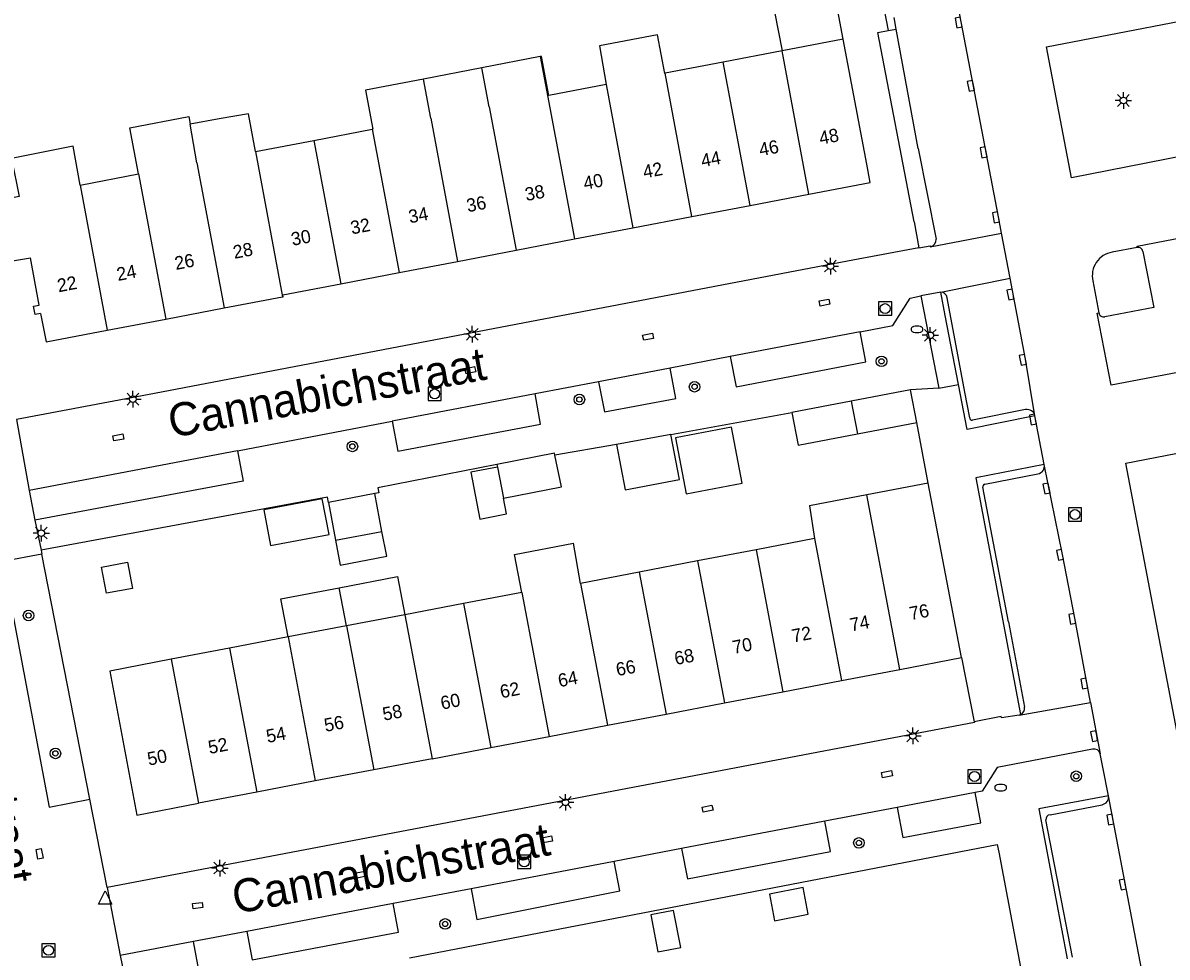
# Model space of a CAD drawing. Extents: x 132999 to 136000, y 398499 to 400501.
# Drawn here: x 133689.5 to 133776, y 398984.2 to 399054.8 of the extents above; entities that cross this region are included whole.
import ezdxf

# ---------------------------------------------------------------- set-up
doc = ezdxf.new("R2010")
doc.units = 0
for name, color, linetype in [('gg-afsc-erfafscheiding', 7, 'Continuous'), ('gg-afsc-muur', 7, 'Continuous'), ('gg-anno-huisnummerreeks BGT', 7, 'Continuous'), ('gg-anno-openbare ruimte label', 7, 'Continuous'), ('gg-bbg-bijgebouw', 7, 'Continuous'), ('gg-bbg-gedigitaliseerde bijgebouw', 7, 'Continuous'), ('gg-bbg-hoofdgebouw', 7, 'Continuous'), ('gg-bbg-luifel en loopbrug', 7, 'Continuous'), ('gg-bbg-tussenscheiding', 7, 'Continuous'), ('gg-knt-verharding', 7, 'Continuous'), ('gg-knt-verharding nz', 7, 'Continuous'), ('gt-grn-groengrens', 7, 'Continuous'), ('gt-grn-weggrens', 7, 'Continuous'), ('gt-symb-boom', 7, 'Continuous'), ('gt-symb-brandkraan', 7, 'Continuous'), ('gt-symb-kolk', 7, 'Continuous'), ('gt-symb-kolk center center', 7, 'Continuous'), ('gt-symb-lichtmast', 7, 'Continuous'), ('gt-symb-rioolschacht', 7, 'Continuous'), ('gt-symb-waterafsluiter', 7, 'Continuous')]:
    doc.layers.add(name, color=color, linetype=linetype)

# ---------------------------------------------------------------- blocks, each defined once
blk = doc.blocks.new('gt0-KOLK')
at = {"layer": 'gt-symb-kolk'}
blk.add_lwpolyline([(0, 0), (0.375, 0), (0.375, 0.4), (-0.375, 0.4), (-0.375, 0), (0, 0)], dxfattribs=at)
blk = doc.blocks.new('gt0-RS')
at = {"layer": 'gt-symb-rioolschacht'}
blk.add_lwpolyline([(-0.5, -0.5), (0.5, -0.5), (0.5, 0.5), (-0.5, 0.5)], close=True, dxfattribs=at)
blk.add_circle((0, 0), 0.375, dxfattribs=at)
blk = doc.blocks.new('gt0-LMAST')
at = {"layer": 'gt-symb-lichtmast'}
for p, q in [((-0.182, 0.173), (-0.447, 0.438)), ((-0.005, 0.246), (-0.005, 0.621)), ((0.172, 0.173), (0.437, 0.438)), ((-0.255, -0.004), (-0.63, -0.004)), ((-0.182, -0.181), (-0.447, -0.446)), ((-0.005, -0.254), (-0.005, -0.629)), ((0.437, -0.446), (0.172, -0.181)), ((0.245, -0.004), (0.62, -0.004))]:
    blk.add_line(p, q, dxfattribs=at)
blk.add_circle((-0.005, -0.004), 0.25, dxfattribs=at)
blk = doc.blocks.new('gt0-BOOM')
at = {"layer": 'gt-symb-boom'}
for radius in [0.4, 0.2]:
    blk.add_circle((0, 0), radius, dxfattribs=at)
blk = doc.blocks.new('gt0-BR')
at = {"layer": 'gt-symb-brandkraan'}
for centre, radius, start, end in [((-0.244, 0), 0.206, 107.56694, 252.43307), ((0.599, -2.664), 3, 106.89205, 107.56694), ((0, -0.691), 0.938, 73.10799, 106.89205), ((-0.599, -2.664), 3, 72.43309, 73.10799), ((0.244, 0), 0.206, 287.56695, 72.43309), ((0.599, 2.664), 3, 252.43307, 253.10797), ((0, 0.691), 0.938, 253.10797, 286.89206), ((-0.599, 2.664), 3, 286.89206, 287.56695)]:
    blk.add_arc(centre, radius, start, end, dxfattribs=at)
blk = doc.blocks.new('gt0-KOLKCC')
at = {"layer": 'gt-symb-kolk center center'}
blk.add_lwpolyline([(-0.375, 0.2), (0.375, 0.2), (0.375, -0.2), (-0.375, -0.2)], close=True, dxfattribs=at)
blk = doc.blocks.new('gt0-WAFSL')
at = {"layer": 'gt-symb-waterafsluiter'}
for p, q in [((-0.5, -0.333), (0, 0.667)), ((0, 0.667), (0.5, -0.333)), ((0.5, -0.333), (-0.5, -0.333))]:
    blk.add_line(p, q, dxfattribs=at)

msp = doc.modelspace()

# ---------------------------------------------------------------- linework, layer by layer
at = {"layer": 'gg-afsc-erfafscheiding'}
for p, q in [((133754.408, 399056.775), (133754.895, 399054.261)), ((133738.462, 399023.719), (133747.607, 399025.4)), ((133734.348, 399022.969), (133729.684, 399022.17)), ((133718.694, 398984.151), (133763.142, 398992.727)), ((133763.142, 398992.727), (133763.251, 398992.149)), ((133763.251, 398992.149), (133764.895, 398983.445))]:
    msp.add_line(p, q, dxfattribs=at)
for points in [[(133756.857, 399039.802), (133754.116, 399054.11), (133754.895, 399054.261)], [(133725.299, 399021.462), (133716.294, 399019.682), (133716.366, 399019.318), (133716.07, 399019.26)], [(133712.562, 399018.571), (133712.487, 399018.978), (133690.842, 399014.97)]]:
    msp.add_lwpolyline(points, dxfattribs=at)
at = {"layer": 'gg-afsc-muur'}
msp.add_line((133757.925, 399020.035), (133757.058, 399024.628), dxfattribs=at)
at = {"layer": 'gg-bbg-bijgebouw'}
for p, q in [((133756.58, 399027.106), (133752.093, 399026.253)), ((133757.058, 399024.628), (133756.58, 399027.106)), ((133752.093, 399026.253), (133747.607, 399025.4)), ((133752.571, 399023.775), (133757.058, 399024.628)), ((133738.462, 399023.719), (133734.348, 399022.969)), ((133725.299, 399021.462), (133725.34, 399021.254)), ((133725.34, 399021.254), (133725.807, 399018.901)), ((133716.07, 399019.26), (133712.562, 399018.571))]:
    msp.add_line(p, q, dxfattribs=at)
for points in [[(133747.607, 399025.4), (133748.085, 399022.922), (133752.571, 399023.775)], [(133734.348, 399022.969), (133735.003, 399019.53), (133739.109, 399020.312), (133738.462, 399023.719)], [(133729.684, 399022.17), (133729.651, 399022.325), (133725.299, 399021.462)], [(133725.807, 399018.901), (133730.189, 399019.772), (133729.684, 399022.17)]]:
    msp.add_lwpolyline(points, dxfattribs=at)
at = {"layer": 'gg-bbg-gedigitaliseerde bijgebouw'}
for p, q in [((133716.615, 399016.397), (133716.07, 399019.26)), ((133712.562, 399018.571), (133713.103, 399015.728)), ((133713.103, 399015.728), (133716.615, 399016.397))]:
    msp.add_line(p, q, dxfattribs=at)
for points in [[(133738.809, 399023.46), (133739.616, 399019.226), (133743.85, 399020.032), (133743.044, 399024.267), (133738.809, 399023.46)], [(133708.195, 399015.328), (133712.61, 399016.169), (133712.097, 399018.862), (133707.682, 399018.021), (133708.195, 399015.328)], [(133695.399, 399013.686), (133697.369, 399014.061), (133697.744, 399012.091), (133695.774, 399011.716), (133695.399, 399013.686)], [(133745.912, 398988.975), (133746.298, 398986.957), (133748.851, 398987.446), (133748.464, 398989.464), (133745.912, 398988.975)], [(133737.475, 398984.596), (133739.206, 398984.927), (133738.67, 398987.724), (133736.94, 398987.392), (133737.475, 398984.596)]]:
    msp.add_lwpolyline(points, dxfattribs=at)
at = {"layer": 'gg-bbg-hoofdgebouw'}
for p, q in [((133751.5, 399053.61), (133746.864, 399052.724)), ((133753.274, 399044.155), (133751.5, 399053.61)), ((133728.589, 399052.296), (133724.169, 399051.449)), ((133746.864, 399052.724), (133742.414, 399051.874)), ((133724.169, 399051.449), (133719.748, 399050.603)), ((133742.414, 399051.874), (133738.025, 399051.035)), ((133711.464, 399045.96), (133715.885, 399046.805)), ((133707.045, 399045.116), (133711.464, 399045.96)), ((133693.786, 399042.582), (133698.204, 399043.426)), ((133744.444, 399041.05), (133748.894, 399041.902)), ((133740.042, 399040.207), (133744.444, 399041.05)), ((133735.595, 399039.355), (133740.042, 399040.207)), ((133731.175, 399038.508), (133735.595, 399039.355)), ((133726.756, 399037.662), (133731.175, 399038.508)), ((133722.338, 399036.816), (133726.756, 399037.662)), ((133717.917, 399035.969), (133722.338, 399036.816)), ((133713.497, 399035.122), (133717.917, 399035.969)), ((133709.12, 399034.284), (133713.497, 399035.122)), ((133704.684, 399033.294), (133709.104, 399034.135)), ((133700.262, 399032.453), (133704.684, 399033.294)), ((133695.843, 399031.612), (133700.262, 399032.453)), ((133757.925, 399020.035), (133753.277, 399019.156)), ((133760.43, 399006.85), (133757.925, 399020.035)), ((133749.312, 399015.851), (133744.903, 399015.006)), ((133731.621, 399012.46), (133731.109, 399015.509)), ((133744.903, 399015.006), (133740.484, 399014.159)), ((133740.484, 399014.159), (133736.064, 399013.312)), ((133736.064, 399013.312), (133731.621, 399012.46)), ((133727.194, 399011.789), (133722.772, 399010.945)), ((133722.772, 399010.945), (133718.342, 399010.099)), ((133718.342, 399010.099), (133713.926, 399009.256)), ((133713.926, 399009.256), (133709.512, 399008.414)), ((133709.512, 399008.414), (133705.091, 399007.57)), ((133705.091, 399007.57), (133700.672, 399006.726)), ((133755.773, 399005.961), (133760.43, 399006.85)), ((133751.353, 399005.117), (133755.773, 399005.961)), ((133746.933, 399004.274), (133751.353, 399005.117)), ((133742.513, 399003.43), (133746.933, 399004.274)), ((133738.093, 399002.586), (133742.513, 399003.43)), ((133733.673, 399001.742), (133738.093, 399002.586)), ((133729.253, 399000.899), (133733.673, 399001.742)), ((133720.403, 398999.209), (133724.834, 399000.055)), ((133724.834, 399000.055), (133729.253, 399000.899)), ((133720.403, 398999.209), (133715.987, 398998.366)), ((133715.987, 398998.366), (133711.573, 398997.524)), ((133711.573, 398997.524), (133707.152, 398996.68)), ((133707.152, 398996.68), (133702.732, 398995.836))]:
    msp.add_line(p, q, dxfattribs=at)
for points in [[(133738.025, 399051.035), (133738.009, 399051.032), (133737.459, 399053.949), (133733.055, 399053.116), (133733.564, 399050.183)], [(133733.564, 399050.183), (133729.234, 399049.355), (133728.669, 399052.311), (133728.589, 399052.296)], [(133719.748, 399050.603), (133715.36, 399049.763), (133715.925, 399046.813), (133715.885, 399046.805)], [(133698.204, 399043.426), (133697.551, 399046.917), (133702, 399047.768), (133702.121, 399047.189)], [(133707.045, 399045.116), (133706.529, 399047.975), (133704.309, 399047.592), (133702.121, 399047.189)], [(133693.786, 399042.582), (133693.262, 399045.518), (133688.592, 399044.595), (133689.177, 399041.726), (133687.36, 399041.365), (133688.225, 399036.784), (133690.027, 399037.085)], [(133748.894, 399041.902), (133753.53, 399042.79), (133753.274, 399044.155)], [(133690.8, 399032.88), (133690.38, 399032.8), (133690.27, 399033.43), (133690.69, 399033.51), (133690.027, 399037.085)], [(133709.104, 399034.135), (133709.147, 399034.143), (133709.12, 399034.284)], [(133690.8, 399032.88), (133691.23, 399030.734), (133695.843, 399031.612)], [(133753.277, 399019.156), (133748.937, 399018.335), (133749.312, 399015.851)], [(133727.194, 399011.789), (133726.646, 399014.658), (133731.109, 399015.509)], [(133700.672, 399006.726), (133696.03, 399005.84), (133698.09, 398994.95), (133702.732, 398995.836)]]:
    msp.add_lwpolyline(points, dxfattribs=at)
at = {"layer": 'gg-bbg-luifel en loopbrug'}
msp.add_line((133713.926, 399009.256), (133713.378, 399012.134), dxfattribs=at)
for points in [[(133751.5, 399053.61), (133750.947, 399056.559), (133746.308, 399055.688), (133746.864, 399052.724)], [(133725.34, 399021.254), (133723.333, 399020.872), (133724.006, 399017.333), (133726.032, 399017.718), (133725.807, 399018.901)], [(133713.103, 399015.728), (133713.461, 399013.847), (133716.973, 399014.516), (133716.615, 399016.397)], [(133713.378, 399012.134), (133717.793, 399012.976), (133718.342, 399010.099)], [(133709.512, 399008.414), (133708.963, 399011.292), (133713.378, 399012.134)]]:
    msp.add_lwpolyline(points, dxfattribs=at)
at = {"layer": 'gg-bbg-tussenscheiding'}
for p, q in [((133728.589, 399052.296), (133731.175, 399038.508)), ((133748.894, 399041.902), (133746.864, 399052.724)), ((133724.725, 399048.494), (133724.169, 399051.449)), ((133744.444, 399041.05), (133742.414, 399051.874)), ((133720.305, 399047.649), (133719.748, 399050.603)), ((133740.042, 399040.207), (133738.025, 399051.035)), ((133733.564, 399050.183), (133735.595, 399039.355)), ((133720.305, 399047.649), (133722.338, 399036.816)), ((133724.725, 399048.494), (133726.756, 399037.662)), ((133702.625, 399044.271), (133702.121, 399047.189)), ((133715.885, 399046.805), (133717.917, 399035.969)), ((133711.464, 399045.96), (133713.497, 399035.122)), ((133707.045, 399045.116), (133709.104, 399034.135)), ((133702.625, 399044.271), (133704.684, 399033.294)), ((133698.204, 399043.426), (133700.262, 399032.453)), ((133693.786, 399042.582), (133695.843, 399031.612)), ((133752.093, 399026.253), (133752.571, 399023.775)), ((133755.773, 399005.961), (133753.277, 399019.156)), ((133749.312, 399015.851), (133751.353, 399005.117)), ((133744.903, 399015.006), (133746.933, 399004.274)), ((133740.484, 399014.159), (133742.513, 399003.43)), ((133736.064, 399013.312), (133738.093, 399002.586)), ((133731.621, 399012.46), (133733.673, 399001.742)), ((133727.194, 399011.789), (133729.253, 399000.899)), ((133722.772, 399010.945), (133724.834, 399000.055)), ((133718.342, 399010.099), (133720.403, 398999.209)), ((133713.926, 399009.256), (133715.987, 398998.366)), ((133709.512, 399008.414), (133711.573, 398997.524)), ((133705.091, 399007.57), (133707.152, 398996.68)), ((133700.672, 399006.726), (133702.732, 398995.836))]:
    msp.add_line(p, q, dxfattribs=at)
at = {"layer": 'gg-knt-verharding'}
for p, q in [((133755.504, 399054.373), (133755.343, 399055.247)), ((133757.162, 399045.353), (133755.504, 399054.373)), ((133757.162, 399045.353), (133758.522, 399038.49)), ((133756.857, 399039.802), (133757.221, 399037.835)), ((133773.732, 399037.869), (133771.834, 399037.504)), ((133770.375, 399035.333), (133770.83, 399032.917)), ((133758.87, 399034.486), (133757.364, 399034.197)), ((133760.68, 399026.92), (133759.347, 399034.063)), ((133752.779, 399031.491), (133742.956, 399029.613)), ((133742.956, 399029.613), (133738.414, 399028.745)), ((133738.414, 399028.745), (133732.988, 399027.707)), ((133732.988, 399027.707), (133728.202, 399026.792)), ((133761.06, 399024.977), (133760.68, 399026.92)), ((133728.202, 399026.792), (133717.393, 399024.725)), ((133765.287, 399025.603), (133761.271, 399024.815)), ((133705.691, 399022.492), (133717.393, 399024.725)), ((133766.697, 399021.451), (133765.989, 399025.137)), ((133705.691, 399022.492), (133689.946, 399019.489)), ((133762.2, 399019.96), (133766.215, 399020.752)), ((133763.989, 399009.55), (133762.047, 399019.735)), ((133690.359, 399017.248), (133690.842, 399014.97)), ((133690.842, 399014.97), (133690.902, 399014.686)), ((133694.535, 398996.143), (133690.902, 399014.686)), ((133763.989, 399009.55), (133765.205, 399003.113)), ((133760.43, 399006.85), (133761.401, 399002.002)), ((133764.798, 399002.513), (133764.898, 399002.545)), ((133771.128, 398998.577), (133770.929, 398999.565)), ((133771.554, 398996.411), (133771.128, 398998.577)), ((133761.465, 398996.643), (133755.564, 398995.517)), ((133695.843, 398989.467), (133694.535, 398996.143)), ((133767.131, 398994.976), (133771.066, 398995.729)), ((133755.564, 398995.517), (133750.096, 398994.473)), ((133750.096, 398994.473), (133739.275, 398992.409)), ((133768.824, 398984.191), (133766.82, 398994.575)), ((133739.275, 398992.409), (133734.18, 398991.438)), ((133734.18, 398991.438), (133723.347, 398989.376)), ((133723.347, 398989.376), (133717.45, 398988.254)), ((133717.45, 398988.254), (133706.389, 398986.149)), ((133702.358, 398985.382), (133696.827, 398984.329)), ((133706.389, 398986.149), (133702.358, 398985.382))]:
    msp.add_line(p, q, dxfattribs=at)
for points in [[(133757.221, 399037.835), (133751.806, 399036.833), (133699.409, 399026.818), (133688.971, 399024.847)], [(133757.221, 399037.835), (133758.066, 399037.991), (133758.079, 399037.92)], [(133774.149, 399037.568), (133774.98, 399033.322), (133771.273, 399032.633)], [(133752.779, 399031.491), (133755.249, 399031.964), (133756.55, 399034.04), (133757.364, 399034.197)], [(133760.198, 399027.51), (133759.193, 399032.719), (133758.87, 399034.486)], [(133742.956, 399029.613), (133743.391, 399027.332), (133753.211, 399029.208), (133752.779, 399031.491)], [(133732.988, 399027.707), (133733.435, 399025.432), (133738.844, 399026.447), (133738.414, 399028.745)], [(133765.989, 399025.137), (133760.855, 399024.109), (133760.198, 399027.51)], [(133717.393, 399024.725), (133717.809, 399022.458), (133728.612, 399024.507), (133728.202, 399026.792)], [(133705.691, 399022.492), (133706.11, 399020.197), (133690.359, 399017.248)], [(133766.697, 399021.451), (133761.531, 399020.441), (133764.898, 399002.545)], [(133690.902, 399014.686), (133687.948, 399014.133), (133691.454, 398995.556), (133694.535, 398996.143)], [(133761.401, 399002.002), (133761.411, 399001.953), (133695.843, 398989.467)], [(133764.798, 399002.513), (133763.473, 399002.29), (133763.444, 399002.401), (133761.401, 399002.002)], [(133770.35, 398999.938), (133763.132, 398998.536), (133762, 398996.745), (133761.465, 398996.643)], [(133755.564, 398995.517), (133756.004, 398993.249), (133761.899, 398994.361), (133761.465, 398996.643)], [(133771.554, 398996.411), (133766.274, 398995.407), (133768.43, 398984.072)], [(133739.275, 398992.409), (133739.715, 398990.137), (133750.528, 398992.193), (133750.096, 398994.473)], [(133723.347, 398989.376), (133723.787, 398987.057), (133734.607, 398989.217), (133734.18, 398991.438)], [(133706.389, 398986.149), (133706.809, 398983.993), (133717.86, 398986.084), (133717.45, 398988.254)], [(133697.263, 398982.159), (133702.772, 398983.208), (133702.358, 398985.382)]]:
    msp.add_lwpolyline(points, dxfattribs=at)
for centre, radius, start, end in [((133757.972, 399038.46), 0.551, 281.17529, 3.11651), ((133772.104, 399035.746), 1.778, 98.74803, 193.44657), ((133773.794, 399037.515), 0.359, 8.48375, 99.87105), ((133758.863, 399033.997), 0.489, 7.713, 89.15426), ((133771.181, 399032.977), 0.356, 189.668, 285.00547), ((133765.4, 399025.012), 0.602, 12.01518, 100.831), ((133761.235, 399024.987), 0.176, 183.27369, 281.69418), ((133766.109, 399021.341), 0.598, 280.20616, 10.61693), ((133762.231, 399019.774), 0.188, 99.51982, 192.04877), ((133764.696, 399003.021), 0.517, 292.95983, 10.25835), ((133770.453, 398999.461), 0.488, 12.27047, 102.14911), ((133770.971, 398996.313), 0.592, 279.28105, 9.54829), ((133767.188, 398994.61), 0.37, 98.91386, 185.49462)]:
    msp.add_arc(centre, radius, start, end, dxfattribs=at)
at = {"layer": 'gg-knt-verharding nz'}
for p, q in [((133758.079, 399037.92), (133763.453, 399038.945)), ((133764.114, 399035.537), (133763.453, 399038.945)), ((133758.87, 399034.486), (133764.114, 399035.537)), ((133689.946, 399019.489), (133690.359, 399017.248)), ((133764.798, 399002.513), (133770.183, 399003.447)), ((133770.183, 399003.447), (133770.929, 398999.565)), ((133774.927, 398978.658), (133771.554, 398996.411)), ((133696.827, 398984.329), (133697.263, 398982.159))]:
    msp.add_line(p, q, dxfattribs=at)
for points in [[(133763.453, 399038.945), (133763.238, 399040.183), (133760.41, 399054.92), (133760.189, 399056.138)], [(133801.591, 399049.576), (133768.747, 399043.13), (133766.859, 399053.041), (133782.306, 399056.001), (133782.335, 399055.849)], [(133773.732, 399037.869), (133773.711, 399037.977), (133805.26, 399044.042)], [(133765.989, 399025.137), (133765.271, 399029.412), (133764.114, 399035.537)], [(133792.152, 399031.447), (133792.174, 399031.33), (133771.75, 399027.451), (133770.705, 399032.893), (133770.83, 399032.917)], [(133779.133, 398988.618), (133772.87, 399021.562), (133782.782, 399023.47), (133785.103, 399010.64)], [(133770.183, 399003.447), (133769.92, 399004.939), (133769.01, 399009.824), (133768.078, 399014.66), (133766.697, 399021.451)]]:
    msp.add_lwpolyline(points, dxfattribs=at)
at = {"layer": 'gt-grn-groengrens'}
for p, q in [((133754.895, 399054.261), (133755.504, 399054.373)), ((133757.364, 399034.197), (133758.72, 399027.224)), ((133758.72, 399027.224), (133756.58, 399027.106)), ((133758.72, 399027.224), (133760.198, 399027.51))]:
    msp.add_line(p, q, dxfattribs=at)
at = {"layer": 'gt-grn-weggrens'}
for p, q in [((133688.971, 399024.847), (133689.946, 399019.489)), ((133695.843, 398989.467), (133696.827, 398984.329))]:
    msp.add_line(p, q, dxfattribs=at)

# ---------------------------------------------------------------- block references
at = {"layer": 'gt-symb-boom'}
for p in [(133754.39, 399029.258), (133740.252, 399027.335), (133731.543, 399026.373), (133714.378, 399022.823), (133689.889, 399010.036), (133691.922, 398999.61), (133769.114, 398997.882), (133752.679, 398992.84), (133721.394, 398986.714)]:
    msp.add_blockref('gt0-BOOM', p, dxfattribs=at)
at = {"layer": 'gt-symb-brandkraan'}
for p in [(133757.073, 399031.676), (133763.401, 398997.023)]:
    msp.add_blockref('gt0-BR', p, dxfattribs=at)
at = {"layer": 'gt-symb-kolk'}
for p, rotation in [((133760.41, 399054.92), 100.27164324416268), ((133761.337, 399050.128), 100.95227370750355), ((133762.303, 399045.098), 100.86205866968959), ((133763.238, 399040.183), 100.77184086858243), ((133764.332, 399034.35), 100.41095097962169), ((133765.271, 399029.412), 100.77184086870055), ((133766.037, 399024.889), 100.86998347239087), ((133767.057, 399019.682), 101.4950887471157), ((133768.078, 399014.66), 101.49508874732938), ((133769.01, 399009.824), 100.90320463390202), ((133769.92, 399004.939), 100.55025395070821), ((133770.662, 399000.953), 100.87943085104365), ((133771.888, 398994.653), 100.7559850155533), ((133772.822, 398989.741), 100.75598501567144)]:
    msp.add_blockref('gt0-KOLK', p, dxfattribs=dict(at, rotation=rotation))
at = {"layer": 'gt-symb-kolk center center'}
for p, rotation in [((133750.083, 399033.698), -168.59511272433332), ((133736.732, 399031.116), -168.4305259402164), ((133723.295, 399028.581), -167.92722404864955), ((133696.68, 399023.509), 10.789205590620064), ((133754.806, 398998.041), -169.0635720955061), ((133741.24, 398995.43), -169.05564898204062), ((133729.099, 398993.104), -169.0065806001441), ((133690.722, 398992.017), 100.68955051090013), ((133715.047, 398990.446), -169.2693046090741), ((133702.673, 398988.101), 7.062957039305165)]:
    msp.add_blockref('gt0-KOLKCC', p, dxfattribs=dict(at, rotation=rotation))
at = {"layer": 'gt-symb-lichtmast'}
for p in [(133772.683, 399048.984), (133750.527, 399036.46), (133723.443, 399031.31), (133758.084, 399031.227), (133697.785, 399026.4), (133690.86, 399016.269), (133756.757, 399000.936), (133730.492, 398995.917), (133704.355, 398990.942)]:
    msp.add_blockref('gt0-LMAST', p, dxfattribs=at)
at = {"layer": 'gt-symb-rioolschacht'}
for p in [(133754.661, 399033.245), (133720.595, 399026.792), (133769.019, 399017.67), (133761.42, 398997.865), (133727.37, 398991.409), (133691.403, 398984.72)]:
    msp.add_blockref('gt0-RS', p, dxfattribs=at)
at = {"layer": 'gt-symb-waterafsluiter'}
msp.add_blockref('gt0-WAFSL', (133695.678, 398988.548), dxfattribs=at)

# ---------------------------------------------------------------- texts
at = {"layer": 'gg-anno-huisnummerreeks BGT'}
for s, p in [('48', (133749.773, 399045.634)), ('46', (133745.23, 399044.764)), ('44', (133740.84, 399043.924)), ('42', (133736.448, 399043.082)), ('40', (133731.946, 399042.22)), ('38', (133727.527, 399041.373)), ('36', (133723.108, 399040.527)), ('34', (133718.724, 399039.687)), ('32', (133714.336, 399038.847)), ('30', (133709.849, 399037.987)), ('28', (133705.457, 399037.003)), ('26', (133701.036, 399036.162)), ('24', (133696.652, 399035.328)), ('22', (133692.159, 399034.473)), ('76', (133756.594, 399009.681)), ('74', (133752.09, 399008.821)), ('72', (133747.703, 399007.984)), ('70', (133743.215, 399007.127)), ('68', (133738.83, 399006.29)), ('66', (133734.41, 399005.446)), ('64', (133730.028, 399004.609)), ('62', (133725.639, 399003.772)), ('60', (133721.146, 399002.914)), ('58', (133716.758, 399002.076)), ('56', (133712.345, 399001.234)), ('54', (133707.962, 399000.398)), ('52', (133703.574, 398999.56)), ('50', (133698.975, 398998.682))]:
    msp.add_text(s, height=1, rotation=10.8, dxfattribs=at).set_placement(p)
at = {"layer": 'gg-anno-openbare ruimte label'}
for rotation, p in [(10.5, (133700.702, 399023.465)), (280.8, (133683.319, 399013.509)), (10.6, (133705.54, 398987.466))]:
    msp.add_text('Cannabichstraat', height=2.5, rotation=rotation, dxfattribs=at).set_placement(p)

doc.saveas('drawing.dxf')
